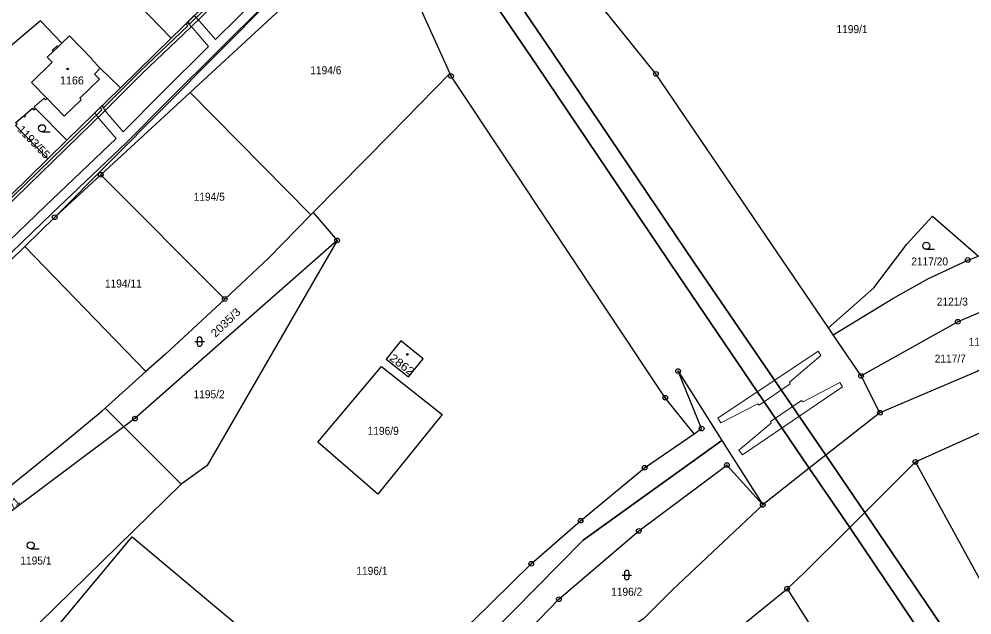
# Model space of a CAD drawing. Extents: x -679733 to -673243, y -1075091 to -1066557.
# Drawn here: x -676769.1 to -676566.7, y -1070365.2 to -1070238.7 of the extents above; entities that cross this region are included whole.
import ezdxf
from ezdxf.enums import TextEntityAlignment as Align

# ---------------------------------------------------------------- set-up
doc = ezdxf.new("R2010")
doc.units = 0
doc.header["$LTSCALE"] = 0.68
for name, color, linetype, lineweight in [('1', 7, 'Continuous', 25), ('13', 7, 'Continuous', 13), ('3', 7, 'Continuous', 25), ('4', 7, 'Continuous', 13), ('5', 7, 'Continuous', 25), ('6', 7, 'Continuous', 35), ('8', 7, 'Continuous', 25)]:
    doc.layers.add(name, color=color, linetype=linetype, lineweight=lineweight)
doc.layers.add('2', color=7, linetype='Continuous')

msp = doc.modelspace()

# ---------------------------------------------------------------- linework, layer by layer
at = {"layer": '1'}
for p, q in [((-676732.82, -1070254.27), (-676692.59, -1070217.19)), ((-676736.83, -1070242.7), (-676747.62, -1070253.25)), ((-676759, -1070264.36), (-676747.62, -1070253.25)), ((-676707.15, -1070280.23), (-676732.82, -1070254.27)), ((-676763.06, -1070268.33), (-676769.89, -1070261.3)), ((-676751.79, -1070271.75), (-676725.44, -1070298.12)), ((-676707.15, -1070280.23), (-676706.68, -1070279.75)), ((-676706.68, -1070279.75), (-676701.59, -1070285.67)), ((-676742.2, -1070313.55), (-676767.9, -1070286.95)), ((-676746.88, -1070325.28), (-676750.87, -1070321.29)), ((-676734.7, -1070337.45), (-676746.88, -1070325.28)), ((-676552.97, -1070379.79), (-676578.72, -1070332.73))]:
    msp.add_line(p, q, dxfattribs=at)
for points in [[(-676699.45, -1070206.07), (-676693.4, -1070199.83), (-676692.45, -1070211.22), (-676692.26, -1070213.51), (-676693.58, -1070215.01), (-676692.59, -1070217.19), (-676677.63, -1070250.24)], [(-676754.75, -1070218.25), (-676750.57, -1070222.5), (-676753.56, -1070225.48), (-676736.83, -1070242.7), (-676727.79, -1070233.88)], [(-676597.21, -1070304.24), (-676633.87, -1070250.33), (-676647.6, -1070233.19)], [(-676747.62, -1070253.25), (-676751.9, -1070249.13), (-676753.71, -1070247.27), (-676753.61, -1070247.18), (-676758.44, -1070242.21), (-676760.05, -1070243.77), (-676764.61, -1070239.05), (-676779.37, -1070251.54)], [(-676677.63, -1070250.24), (-676690.35, -1070263.24), (-676706.68, -1070279.75)], [(-676625.75, -1070326.74), (-676631.87, -1070319.09), (-676677.38, -1070250.78), (-676677.63, -1070250.24)], [(-676767.9, -1070286.95), (-676761.58, -1070280.77), (-676751.79, -1070271.75), (-676732.82, -1070254.27)], [(-676769.89, -1070261.3), (-676769.58, -1070261.02), (-676769.88, -1070260.68), (-676768.2, -1070259.24), (-676768, -1070259.46), (-676767.78, -1070259.27), (-676767.98, -1070259.05), (-676766.29, -1070257.59), (-676765.99, -1070257.94), (-676765.65, -1070257.64), (-676759, -1070264.36)], [(-676759, -1070264.36), (-676763.06, -1070268.33), (-676782.87, -1070287.76), (-676789.99, -1070294.76), (-676809.85, -1070313.98)], [(-676725.44, -1070298.12), (-676716.13, -1070289.45), (-676707.15, -1070280.23)], [(-676597.21, -1070304.24), (-676587.57, -1070295.72), (-676580.58, -1070286.48), (-676575.1, -1070280.52), (-676565.34, -1070288.99)], [(-676701.59, -1070285.67), (-676729.2, -1070333.46), (-676734, -1070336.96), (-676734.7, -1070337.45), (-676764.82, -1070366.91)], [(-676701.59, -1070285.67), (-676744.53, -1070323.52), (-676746.88, -1070325.28)], [(-676842.35, -1070359.71), (-676844.41, -1070359.71), (-676845.45, -1070359.05), (-676810.82, -1070325.18), (-676808.32, -1070325.33), (-676807.21, -1070325.45), (-676803.95, -1070322.18), (-676767.9, -1070286.95)], [(-676596.18, -1070305.75), (-676583.51, -1070298.04), (-676576.1, -1070293.83), (-676567.6, -1070289.84), (-676565.34, -1070288.99)], [(-676725.44, -1070298.12), (-676738.04, -1070309.84), (-676742.2, -1070313.55)], [(-676559.21, -1070298.5), (-676569.73, -1070302.96), (-676590.26, -1070314.46)], [(-676586.27, -1070322.27), (-676590.26, -1070314.46), (-676596.18, -1070305.75), (-676597.21, -1070304.24)], [(-676554.78, -1070305.38), (-676565.47, -1070313.47), (-676586.27, -1070322.27)], [(-676781.14, -1070345.24), (-676773.88, -1070340.07), (-676760.12, -1070329.03), (-676751.5, -1070321.85), (-676750.87, -1070321.29), (-676742.2, -1070313.55)], [(-676625.75, -1070326.74), (-676624.14, -1070325.63), (-676629.15, -1070313.43), (-676619.82, -1070328.18), (-676611.17, -1070341.85)], [(-676605.98, -1070359.65), (-676602.35, -1070356.29), (-676592.68, -1070346.65), (-676589.46, -1070343.44), (-676578.72, -1070332.73), (-676551.35, -1070320.36)], [(-676586.27, -1070322.27), (-676597.73, -1070331.28), (-676601.28, -1070334.07), (-676611.17, -1070341.85)], [(-676746.88, -1070325.28), (-676797.97, -1070363.52), (-676800.53, -1070366.55), (-676787.77, -1070376.68)], [(-676777.02, -1070496.7), (-676772.5, -1070490.19), (-676770.87, -1070487.71), (-676739.41, -1070447.65), (-676712.38, -1070413.64), (-676690.96, -1070387.25), (-676672.79, -1070366.64), (-676660.33, -1070354.35), (-676649.85, -1070345.21), (-676636.25, -1070333.97), (-676625.75, -1070326.74)], [(-676689.26, -1070415.97), (-676690.31, -1070408.08), (-676670.97, -1070378.92), (-676654.46, -1070361.88), (-676637.5, -1070347.37), (-676618.78, -1070333.38), (-676611.17, -1070341.85)], [(-676611.17, -1070341.85), (-676630.25, -1070359.78), (-676636.51, -1070366.05), (-676645.31, -1070371.7), (-676655.71, -1070374.19), (-676661.81, -1070375.59), (-676664.43, -1070377.38), (-676682.85, -1070403.24), (-676689.26, -1070415.97), (-676690.01, -1070426.82)], [(-676631.34, -1070380.59), (-676629.7, -1070379.74), (-676626.06, -1070376.99), (-676618.37, -1070369.74), (-676605.98, -1070359.65)], [(-676605.98, -1070359.65), (-676597.49, -1070373.03), (-676591.44, -1070382.56)]]:
    msp.add_lwpolyline(points, dxfattribs=at)
for points in [[(-676686.43, -1070314.67), (-676683.29, -1070310.85), (-676688.07, -1070307), (-676691.19, -1070310.89)], [(-676679.29, -1070322.66), (-676692.92, -1070339.57), (-676705.66, -1070328.53), (-676692.16, -1070312.43)], [(-676703.45, -1070383.51), (-676733.6, -1070419.5), (-676775.34, -1070384.79), (-676745.1, -1070348.65)]]:
    msp.add_lwpolyline(points, close=True, dxfattribs=at)
at = {"layer": '13'}
for points in [[(-676777.23, -1070294.4), (-676762.16, -1070279.94), (-676746.3, -1070264.85), (-676737.35, -1070255.83), (-676726.71, -1070245.3), (-676716.74, -1070235.39), (-676705.8, -1070224.91), (-676708.78, -1070221.47), (-676706.09, -1070219.01), (-676705.88, -1070219.26), (-676704.31, -1070217.93), (-676704.62, -1070217.56), (-676700.25, -1070212.9), (-676702.84, -1070209.43), (-676703.27, -1070208.86), (-676705.73, -1070206.23), (-676721.56, -1070183.68), (-676731.53, -1070169.35), (-676740.46, -1070156.74), (-676761.04, -1070128.08), (-676765.98, -1070121.1), (-676762.92, -1070119.06), (-676769.68, -1070109.69)], [(-676778.13, -1070284.59), (-676751.12, -1070258.35), (-676742.93, -1070250.13), (-676732.76, -1070240.43), (-676705.99, -1070214.31), (-676705.72, -1070212.29), (-676705.64, -1070211.68), (-676723.85, -1070186.05), (-676734.88, -1070170.29), (-676742.04, -1070160.58), (-676742.93, -1070160.89), (-676743.29, -1070161.02), (-676746.47, -1070164.29), (-676772.12, -1070189.1)], [(-676713, -1070220.29), (-676732.87, -1070239.7), (-676733.3, -1070239.26), (-676733.73, -1070239.67), (-676733.3, -1070240.11), (-676743.39, -1070249.73), (-676751.11, -1070257.48), (-676751.51, -1070257.05), (-676751.94, -1070257.46), (-676751.54, -1070257.92), (-676778.55, -1070284.17)], [(-676718.22, -1070233.87), (-676727.42, -1070243.02), (-676730.73, -1070239.18), (-676731.95, -1070237.93), (-676733.42, -1070239.38), (-676732.25, -1070240.58), (-676728.89, -1070244.47), (-676738.85, -1070254.33), (-676747.05, -1070262.6), (-676750.52, -1070258.57), (-676751.55, -1070257.08), (-676753.04, -1070258.55), (-676752.16, -1070259.83), (-676748.53, -1070264.04), (-676763.62, -1070278.4), (-676777.19, -1070291.44)]]:
    msp.add_lwpolyline(points, dxfattribs=at)
at = {"layer": '3'}
for p, q in [((-676764.263, -1070262.6), (-676762.513, -1070262.6)), ((-676576.413, -1070287.57), (-676574.663, -1070287.57)), ((-676731.281, -1070306.671), (-676731.281, -1070307.672)), ((-676730.279, -1070307.672), (-676730.279, -1070306.671)), ((-676731.781, -1070307.171), (-676729.779, -1070307.171)), ((-676766.653, -1070351.18), (-676764.903, -1070351.18)), ((-676641.061, -1070356.751), (-676639.059, -1070356.751)), ((-676640.561, -1070356.251), (-676640.561, -1070357.252)), ((-676639.559, -1070357.252), (-676639.559, -1070356.251))]:
    msp.add_line(p, q, dxfattribs=at)
for centre in [(-676764.2629, -1070261.8498), (-676576.4129, -1070286.8198), (-676766.6529, -1070350.4298)]:
    msp.add_circle(centre, 0.75, dxfattribs=at)
for centre, start, end in [((-676730.78, -1070306.6709), 0, 180), ((-676730.78, -1070307.6709), 180, 359.98789), ((-676640.06, -1070356.2509), 0, 180), ((-676640.06, -1070357.2509), 180, 359.98789)]:
    msp.add_arc(centre, 0.5, start, end, dxfattribs=at)
at = {"layer": '4'}
for p, q in [((-676692.45, -1070211.22), (-676761.58, -1070280.77)), ((-676760.05, -1070243.77), (-676760.85, -1070244.55)), ((-676761.91, -1070245.57), (-676763.14, -1070246.76)), ((-676761.08, -1070244.32), (-676762.13, -1070245.34)), ((-676762.13, -1070245.34), (-676761.91, -1070245.57)), ((-676761.91, -1070245.57), (-676760.85, -1070244.55)), ((-676760.85, -1070244.55), (-676761.08, -1070244.32)), ((-676762.09, -1070247.84), (-676766.51, -1070252.12)), ((-676763.14, -1070246.76), (-676762.09, -1070247.84)), ((-676751.9, -1070249.13), (-676753.15, -1070250.34)), ((-676763.21, -1070255.52), (-676766.51, -1070252.12)), ((-676752.09, -1070251.43), (-676756.24, -1070255.46)), ((-676753.15, -1070250.34), (-676752.09, -1070251.43)), ((-676763.82, -1070255.46), (-676765.95, -1070257.29)), ((-676763.53, -1070255.8), (-676763.82, -1070255.46)), ((-676763.21, -1070255.52), (-676763.53, -1070255.8)), ((-676759.54, -1070259.3), (-676763.21, -1070255.52)), ((-676755.92, -1070255.79), (-676759.54, -1070259.3)), ((-676756.24, -1070255.46), (-676755.92, -1070255.79)), ((-676765.95, -1070257.29), (-676765.65, -1070257.64)), ((-676620.69, -1070323.44), (-676599.37, -1070309.2)), ((-676605.51, -1070315.79), (-676598.79, -1070310.11)), ((-676599.37, -1070309.2), (-676598.79, -1070310.11)), ((-676615.48, -1070331.21), (-676594.22, -1070316.77)), ((-676611.93, -1070320.64), (-676605.31, -1070316.16)), ((-676605.31, -1070316.16), (-676605.51, -1070315.79)), ((-676602.61, -1070319.99), (-676594.8, -1070315.82)), ((-676594.22, -1070316.77), (-676594.8, -1070315.82)), ((-676620.06, -1070324.43), (-676612.23, -1070320.35)), ((-676612.23, -1070320.35), (-676611.93, -1070320.64)), ((-676609.54, -1070324.16), (-676602.92, -1070319.67)), ((-676602.92, -1070319.67), (-676602.61, -1070319.99)), ((-676620.69, -1070323.44), (-676620.06, -1070324.43)), ((-676616.24, -1070330.25), (-676609.35, -1070324.51)), ((-676609.35, -1070324.51), (-676609.54, -1070324.16)), ((-676616.24, -1070330.25), (-676615.48, -1070331.21))]:
    msp.add_line(p, q, dxfattribs=at)
at = {"layer": '5'}
for centre in [(-676758.8168, -1070249.2692), (-676686.6768, -1070309.8892)]:
    msp.add_circle(centre, 0.175, dxfattribs=at)
at = {"layer": '6'}
for p, q in [((-676686.21, -1070201.08), (-676655.73, -1070245.94)), ((-676689.51, -1070203.81), (-676659.09, -1070248.57)), ((-676655.73, -1070245.94), (-676625.64, -1070290.5)), ((-676659.09, -1070248.57), (-676629.08, -1070293.14)), ((-676625.64, -1070290.5), (-676597.73, -1070331.28)), ((-676601.28, -1070334.07), (-676629.08, -1070293.14)), ((-676649.33, -1070349.36), (-676619.82, -1070328.18)), ((-676597.73, -1070331.28), (-676589.46, -1070343.44)), ((-676601.28, -1070334.07), (-676592.68, -1070346.65)), ((-676589.46, -1070343.44), (-676573.38, -1070367.17)), ((-676592.68, -1070346.65), (-676576.64, -1070370.43)), ((-676669.24, -1070369.52), (-676649.33, -1070349.36))]:
    msp.add_line(p, q, dxfattribs=at)
at = {"layer": '8'}
for centre, radius in [((-676633.87, -1070250.3299), 0.5), ((-676677.38, -1070250.7799), 0.5), ((-676677.38, -1070250.7799), 0.0303), ((-676633.87, -1070250.3299), 0.0303), ((-676751.79, -1070271.7499), 0.5), ((-676751.79, -1070271.7499), 0.0303), ((-676761.58, -1070280.7699), 0.5), ((-676761.58, -1070280.7699), 0.0303), ((-676701.59, -1070285.6699), 0.5), ((-676701.59, -1070285.6699), 0.0303), ((-676567.6, -1070289.8399), 0.5), ((-676567.6, -1070289.8399), 0.0303), ((-676725.44, -1070298.1199), 0.5), ((-676725.44, -1070298.1199), 0.0303), ((-676569.73, -1070302.9599), 0.5), ((-676569.73, -1070302.9599), 0.0303), ((-676629.15, -1070313.4299), 0.5), ((-676629.15, -1070313.4299), 0.0303), ((-676590.26, -1070314.4599), 0.5), ((-676590.26, -1070314.4599), 0.0303), ((-676631.87, -1070319.0899), 0.5), ((-676631.87, -1070319.0899), 0.0303), ((-676744.53, -1070323.5199), 0.5), ((-676586.27, -1070322.2699), 0.5), ((-676586.27, -1070322.2699), 0.0303), ((-676744.53, -1070323.5199), 0.0303), ((-676624.14, -1070325.6299), 0.5), ((-676624.14, -1070325.6299), 0.0303), ((-676618.78, -1070333.3799), 0.5), ((-676578.72, -1070332.7299), 0.5), ((-676578.72, -1070332.7299), 0.0303), ((-676636.25, -1070333.9699), 0.5), ((-676636.25, -1070333.9699), 0.0303), ((-676618.78, -1070333.3799), 0.0303), ((-676611.17, -1070341.8499), 0.5), ((-676611.17, -1070341.8499), 0.0303), ((-676649.85, -1070345.2099), 0.5), ((-676649.85, -1070345.2099), 0.0303), ((-676637.5, -1070347.3699), 0.5), ((-676637.5, -1070347.3699), 0.0303), ((-676660.33, -1070354.3499), 0.5), ((-676660.33, -1070354.3499), 0.0303), ((-676605.98, -1070359.6499), 0.5), ((-676654.46, -1070361.8799), 0.5), ((-676605.98, -1070359.6499), 0.0303), ((-676654.46, -1070361.8799), 0.0303)]:
    msp.add_circle(centre, radius, dxfattribs=at)

# ---------------------------------------------------------------- texts
at = {"layer": '2', "width": 0.95}
for s, p in [('1199/1', (-676595.5, -1070241.66)), ('1194/6', (-676707.28, -1070250.39)), ('1194/5', (-676732.05, -1070277.249)), ('2117/20', (-676579.61, -1070290.989)), ('1194/11', (-676750.9, -1070295.68)), ('2121/3', (-676574.2, -1070299.529)), ('2117/7', (-676574.63, -1070311.63)), ('1195/2', (-676732.08, -1070319.2)), ('1196/9', (-676695.09, -1070326.96)), ('1195/1', (-676768.87, -1070354.519)), ('1196/1', (-676697.49, -1070356.69)), ('1196/2', (-676643.37, -1070361.14))]:
    msp.add_text(s, height=1.7, dxfattribs=at).set_placement(p)
at = {"layer": '2'}
msp.add_text('1166', height=1.7, dxfattribs=at).set_placement((-676760.44, -1070252.55))
for s, rotation, width, p in [('1193/55', 314, 1.05, (-676769.601, -1070262.25)), ('2035/3', 44, 1.1, (-676727.409, -1070306.381)), ('2862', 323, 1.15, (-676690.611, -1070310.978)), ('2035/1', 37, 1.05, (-676774.598, -1070345.758))]:
    msp.add_text(s, height=1.7, rotation=rotation, dxfattribs=dict(at, width=width)).set_placement(p)
at = {"layer": '2', "width": 0.95}
msp.add_text('1199/2', height=1.7, dxfattribs=at).set_placement((-676560.81, -1070308.063), align=Align.RIGHT)

doc.saveas('drawing.dxf')
